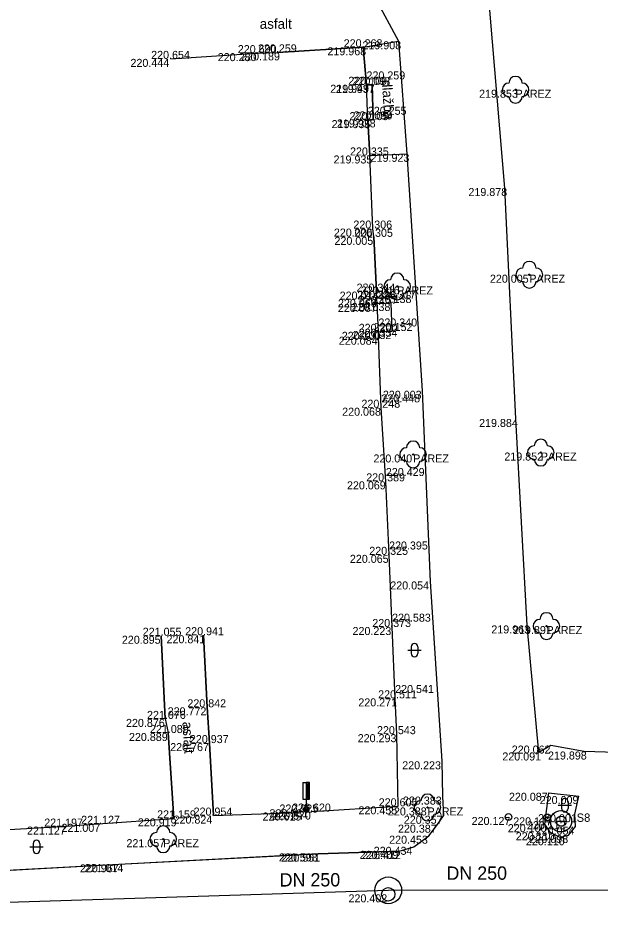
# Model space of a CAD drawing. Extents: x -599516 to -599132, y -1163668 to -1163119.
# Drawn here: x -599258.92 to -599237.12, y -1163560.2 to -1163526.85 of the extents above; entities that cross this region are included whole.
import ezdxf

# ---------------------------------------------------------------- set-up
doc = ezdxf.new("R2010")
doc.units = 0
for name, color, linetype in [('Bod-oznac1', 7, 'Continuous'), ('Bod-oznac2', 7, 'Continuous'), ('Bod-oznac3', 7, 'Continuous'), ('Bod-vyska1', 7, 'Continuous'), ('Bod-vyska2', 7, 'Continuous'), ('Bod-vyska3', 7, 'Continuous'), ('Z_cela-hrobu-dolni-linie', 7, 'Continuous'), ('Z_cela-hrobu-horni-linie', 7, 'Continuous'), ('Z_chodnik', 7, 'Continuous'), ('Z_kanalizace-destova', 7, 'Continuous'), ('Z_kanalizace-znacky-sachta', 7, 'Continuous'), ('Z_komunikace', 7, 'Continuous'), ('Z_kultury-znacky', 7, 'Continuous'), ('Z_obvod-kmene-spodek-ve-vysce1_2m', 7, 'Continuous'), ('Z_obvod-skruze', 7, 'Continuous'), ('Z_obvod-skruze-cislo-foto', 7, 'Continuous'), ('Z_parez-stromu', 7, 'Continuous'), ('Z_podzemni-obrys-sachty', 7, 'Continuous'), ('Z_popis-budov-povrchu', 7, 'Continuous'), ('Z_voda-znacky-soupe', 7, 'Continuous'), ('Z_vodovodni-trubka', 7, 'Continuous'), ('Z_vol-lin-obrubnik', 7, 'Continuous'), ('Z_znacky-ostatni-orientacni-sloupek', 7, 'Continuous'), ('Z_znacky-ostatni-skruz', 7, 'Continuous'), ('Z_zpevnene-plochy', 7, 'Continuous')]:
    doc.layers.add(name, color=color, linetype=linetype)

msp = doc.modelspace()

# ---------------------------------------------------------------- linework, layer by layer
at = {"layer": 'Bod-oznac1'}
for p, q in [((-599244.671, -1163527.725), (-599244.671, -1163527.725)), ((-599249.962, -1163528.169), (-599249.962, -1163528.169)), ((-599249.199, -1163528.141), (-599249.199, -1163528.141)), ((-599245.991, -1163527.95), (-599245.991, -1163527.95)), ((-599253.193, -1163528.385), (-599253.193, -1163528.385)), ((-599245.872, -1163529.354), (-599245.872, -1163529.354)), ((-599245.661, -1163529.36), (-599245.661, -1163529.36)), ((-599240.29, -1163529.54), (-599240.29, -1163529.54)), ((-599245.822, -1163530.679), (-599245.822, -1163530.679)), ((-599245.625, -1163530.652), (-599245.625, -1163530.652)), ((-599244.362, -1163531.941), (-599244.362, -1163531.941)), ((-599245.749, -1163532.003), (-599245.749, -1163532.003)), ((-599240.687, -1163533.223), (-599240.687, -1163533.223)), ((-599245.629, -1163534.742), (-599245.629, -1163534.742)), ((-599245.594, -1163535.051), (-599245.594, -1163535.051)), ((-599239.775, -1163536.47), (-599239.775, -1163536.47)), ((-599244.721, -1163536.909), (-599244.721, -1163536.909)), ((-599245.492, -1163537.103), (-599245.492, -1163537.103)), ((-599245.485, -1163537.386), (-599245.485, -1163537.386)), ((-599245.475, -1163537.567), (-599245.475, -1163537.567)), ((-599244.95, -1163537.529), (-599244.95, -1163537.529)), ((-599245.426, -1163538.61), (-599245.426, -1163538.61)), ((-599244.913, -1163538.58), (-599244.913, -1163538.58)), ((-599245.418, -1163538.793), (-599245.418, -1163538.793)), ((-599243.782, -1163540.817), (-599243.782, -1163540.817)), ((-599245.316, -1163541.453), (-599245.316, -1163541.453)), ((-599240.278, -1163541.874), (-599240.278, -1163541.874)), ((-599244.125, -1163543.203), (-599244.125, -1163543.203)), ((-599239.345, -1163543.131), (-599239.345, -1163543.131)), ((-599245.147, -1163544.211), (-599245.147, -1163544.211)), ((-599245.027, -1163546.964), (-599245.027, -1163546.964)), ((-599243.492, -1163547.961), (-599243.492, -1163547.961)), ((-599239.856, -1163549.608), (-599239.856, -1163549.608)), ((-599244.914, -1163549.668), (-599244.914, -1163549.668)), ((-599239.133, -1163549.632), (-599239.133, -1163549.632)), ((-599253.561, -1163549.995), (-599253.561, -1163549.995)), ((-599251.97, -1163549.976), (-599251.97, -1163549.976)), ((-599244.799, -1163552.341), (-599244.799, -1163552.341)), ((-599251.832, -1163552.676), (-599251.832, -1163552.676)), ((-599253.405, -1163553.11), (-599253.405, -1163553.11)), ((-599253.296, -1163553.638), (-599253.296, -1163553.638)), ((-599244.733, -1163553.682), (-599244.733, -1163553.682)), ((-599251.748, -1163554.016), (-599251.748, -1163554.016)), ((-599238.967, -1163554.109), (-599238.967, -1163554.109)), ((-599239.424, -1163554.368), (-599239.424, -1163554.368)), ((-599237.721, -1163554.332), (-599237.721, -1163554.332)), ((-599243.054, -1163554.698), (-599243.054, -1163554.698)), ((-599239.059, -1163555.877), (-599239.059, -1163555.877)), ((-599243.026, -1163556.019), (-599243.026, -1163556.019)), ((-599237.923, -1163556), (-599237.923, -1163556)), ((-599248.397, -1163556.617), (-599248.397, -1163556.617)), ((-599248.128, -1163556.495), (-599248.128, -1163556.495)), ((-599247.924, -1163556.581), (-599247.924, -1163556.581)), ((-599244.681, -1163556.385), (-599244.681, -1163556.385)), ((-599243.588, -1163556.427), (-599243.588, -1163556.427)), ((-599253.078, -1163556.836), (-599253.078, -1163556.836)), ((-599251.604, -1163556.732), (-599251.604, -1163556.732)), ((-599242.993, -1163556.738), (-599242.993, -1163556.738)), ((-599240.558, -1163556.784), (-599240.558, -1163556.784)), ((-599239.104, -1163556.798), (-599239.104, -1163556.798)), ((-599238.593, -1163556.943), (-599238.593, -1163556.943)), ((-599238.075, -1163556.68), (-599238.075, -1163556.68)), ((-599257.304, -1163557.144), (-599257.304, -1163557.144)), ((-599255.914, -1163557.041), (-599255.914, -1163557.041)), ((-599243.212, -1163557.072), (-599243.212, -1163557.072)), ((-599239.209, -1163557.054), (-599239.209, -1163557.054)), ((-599238.048, -1163557.146), (-599238.048, -1163557.146)), ((-599253.48, -1163557.616), (-599253.48, -1163557.616)), ((-599243.532, -1163557.486), (-599243.532, -1163557.486)), ((-599239.013, -1163557.357), (-599239.013, -1163557.357)), ((-599238.633, -1163557.544), (-599238.633, -1163557.544)), ((-599238.305, -1163557.461), (-599238.305, -1163557.461)), ((-599244.1, -1163557.901), (-599244.1, -1163557.901)), ((-599247.682, -1163558.149), (-599247.682, -1163558.149)), ((-599247.681, -1163558.159), (-599247.681, -1163558.159)), ((-599244.65, -1163558.053), (-599244.65, -1163558.053)), ((-599244.65, -1163558.063), (-599244.65, -1163558.063)), ((-599255.142, -1163558.548), (-599255.142, -1163558.548)), ((-599255.141, -1163558.558), (-599255.141, -1163558.558)), ((-599245.056, -1163559.682), (-599245.056, -1163559.682))]:
    msp.add_line(p, q, dxfattribs=at)
at = {"layer": 'Bod-oznac2'}
for p, q in [((-599249.962, -1163528.169), (-599249.962, -1163528.169)), ((-599249.199, -1163528.141), (-599249.199, -1163528.141)), ((-599245.991, -1163527.95), (-599245.991, -1163527.95)), ((-599253.193, -1163528.385), (-599253.193, -1163528.385)), ((-599245.872, -1163529.354), (-599245.872, -1163529.354)), ((-599245.661, -1163529.36), (-599245.661, -1163529.36)), ((-599245.822, -1163530.679), (-599245.822, -1163530.679)), ((-599245.625, -1163530.652), (-599245.625, -1163530.652)), ((-599245.749, -1163532.003), (-599245.749, -1163532.003)), ((-599245.629, -1163534.742), (-599245.629, -1163534.742)), ((-599245.594, -1163535.051), (-599245.594, -1163535.051)), ((-599245.492, -1163537.103), (-599245.492, -1163537.103)), ((-599245.485, -1163537.386), (-599245.485, -1163537.386)), ((-599245.475, -1163537.567), (-599245.475, -1163537.567)), ((-599244.95, -1163537.529), (-599244.95, -1163537.529)), ((-599245.426, -1163538.61), (-599245.426, -1163538.61)), ((-599244.913, -1163538.58), (-599244.913, -1163538.58)), ((-599245.418, -1163538.793), (-599245.418, -1163538.793)), ((-599245.316, -1163541.453), (-599245.316, -1163541.453)), ((-599245.147, -1163544.211), (-599245.147, -1163544.211)), ((-599245.027, -1163546.964), (-599245.027, -1163546.964)), ((-599244.914, -1163549.668), (-599244.914, -1163549.668)), ((-599253.561, -1163549.995), (-599253.561, -1163549.995)), ((-599251.97, -1163549.976), (-599251.97, -1163549.976)), ((-599244.799, -1163552.341), (-599244.799, -1163552.341)), ((-599251.832, -1163552.676), (-599251.832, -1163552.676)), ((-599253.405, -1163553.11), (-599253.405, -1163553.11)), ((-599253.296, -1163553.638), (-599253.296, -1163553.638)), ((-599244.733, -1163553.682), (-599244.733, -1163553.682)), ((-599251.748, -1163554.016), (-599251.748, -1163554.016)), ((-599248.397, -1163556.617), (-599248.397, -1163556.617)), ((-599247.924, -1163556.581), (-599247.924, -1163556.581)), ((-599244.681, -1163556.385), (-599244.681, -1163556.385)), ((-599253.078, -1163556.836), (-599253.078, -1163556.836)), ((-599251.604, -1163556.732), (-599251.604, -1163556.732)), ((-599257.304, -1163557.144), (-599257.304, -1163557.144)), ((-599255.914, -1163557.041), (-599255.914, -1163557.041))]:
    msp.add_line(p, q, dxfattribs=at)
at = {"layer": 'Bod-oznac3'}
for p, q in [((-599245.872, -1163529.354), (-599245.872, -1163529.354)), ((-599245.822, -1163530.679), (-599245.822, -1163530.679)), ((-599245.475, -1163537.567), (-599245.475, -1163537.567)), ((-599245.426, -1163538.61), (-599245.426, -1163538.61)), ((-599245.316, -1163541.453), (-599245.316, -1163541.453)), ((-599245.147, -1163544.211), (-599245.147, -1163544.211)), ((-599245.027, -1163546.964), (-599245.027, -1163546.964)), ((-599244.914, -1163549.668), (-599244.914, -1163549.668)), ((-599244.799, -1163552.341), (-599244.799, -1163552.341))]:
    msp.add_line(p, q, dxfattribs=at)
at = {"layer": 'Z_cela-hrobu-dolni-linie'}
for p, q in [((-599245.822, -1163530.679), (-599245.872, -1163529.354)), ((-599251.604, -1163556.732), (-599248.397, -1163556.617))]:
    msp.add_line(p, q, dxfattribs=at)
for points in [[(-599245.991, -1163527.95), (-599245.872, -1163529.354)], [(-599245.822, -1163530.679), (-599245.749, -1163532.003)], [(-599245.594, -1163535.051), (-599245.629, -1163534.742), (-599245.749, -1163532.003)], [(-599245.594, -1163535.051), (-599245.492, -1163537.103)], [(-599247.924, -1163556.581), (-599244.681, -1163556.385), (-599244.733, -1163553.682), (-599244.799, -1163552.341), (-599244.914, -1163549.668), (-599245.027, -1163546.964), (-599245.147, -1163544.211), (-599245.316, -1163541.453), (-599245.418, -1163538.793), (-599245.426, -1163538.61), (-599245.475, -1163537.567), (-599245.485, -1163537.386), (-599245.492, -1163537.103)], [(-599271.332, -1163557.883), (-599268.612, -1163557.745), (-599265.788, -1163557.595), (-599262.914, -1163557.454), (-599260.13, -1163557.302), (-599257.304, -1163557.144), (-599255.914, -1163557.041), (-599253.078, -1163556.836)]]:
    msp.add_lwpolyline(points, dxfattribs=at)
at = {"layer": 'Z_cela-hrobu-horni-linie'}
for p, q in [((-599253.193, -1163528.385), (-599249.962, -1163528.169)), ((-599253.405, -1163553.11), (-599253.561, -1163549.995))]:
    msp.add_line(p, q, dxfattribs=at)
for points in [[(-599247.924, -1163556.581), (-599244.681, -1163556.385), (-599244.733, -1163553.682), (-599244.799, -1163552.341), (-599244.799, -1163552.341), (-599244.914, -1163549.668), (-599244.914, -1163549.668), (-599245.027, -1163546.964), (-599245.027, -1163546.964), (-599245.147, -1163544.211), (-599245.147, -1163544.211), (-599245.316, -1163541.453), (-599245.316, -1163541.453), (-599245.418, -1163538.793), (-599245.426, -1163538.61), (-599245.475, -1163537.567), (-599245.485, -1163537.386), (-599245.492, -1163537.103), (-599245.594, -1163535.051), (-599245.629, -1163534.742), (-599245.749, -1163532.003), (-599245.822, -1163530.679), (-599245.822, -1163530.679), (-599245.872, -1163529.354), (-599245.872, -1163529.354), (-599245.991, -1163527.95), (-599249.199, -1163528.141)], [(-599251.97, -1163549.976), (-599251.832, -1163552.676), (-599251.748, -1163554.016), (-599251.604, -1163556.732), (-599248.397, -1163556.617)], [(-599271.509, -1163554.7), (-599271.332, -1163557.883), (-599268.612, -1163557.745), (-599265.788, -1163557.595), (-599262.914, -1163557.454), (-599260.13, -1163557.302), (-599257.304, -1163557.144), (-599255.914, -1163557.041), (-599253.078, -1163556.836), (-599253.296, -1163553.638)]]:
    msp.add_lwpolyline(points, dxfattribs=at)
at = {"layer": 'Z_chodnik'}
msp.add_line((-599245.991, -1163527.95), (-599244.671, -1163527.725), dxfattribs=at)
for points in [[(-599253.193, -1163528.385), (-599249.962, -1163528.169), (-599249.199, -1163528.141), (-599245.991, -1163527.95)], [(-599253.561, -1163549.995), (-599253.405, -1163553.11), (-599253.296, -1163553.638), (-599253.078, -1163556.836)], [(-599251.604, -1163556.732), (-599251.748, -1163554.016), (-599251.832, -1163552.676), (-599251.97, -1163549.976)]]:
    msp.add_lwpolyline(points, dxfattribs=at)
at = {"layer": 'Z_kanalizace-destova'}
for p, q in [((-599278.16, -1163560.556), (-599245.056, -1163559.532)), ((-599245.056, -1163559.532), (-599236.511, -1163559.515))]:
    msp.add_line(p, q, dxfattribs=at)
at = {"layer": 'Z_kanalizace-znacky-sachta'}
msp.add_circle((-599245.056, -1163559.682), 0.25, dxfattribs=at)
at = {"layer": 'Z_komunikace'}
for p, q in [((-599245.538, -1163526.107), (-599244.671, -1163527.725)), ((-599238.967, -1163554.109), (-599239.424, -1163554.368)), ((-599239.059, -1163555.877), (-599237.923, -1163556))]:
    msp.add_line(p, q, dxfattribs=at)
for points in [[(-599239.424, -1163554.368), (-599239.856, -1163549.608), (-599240.278, -1163541.874), (-599240.687, -1163533.223), (-599241.344, -1163525.512), (-599241.522, -1163518.74), (-599241.76, -1163510.998), (-599242.18, -1163502.594), (-599242.352, -1163496.199)], [(-599244.671, -1163527.725), (-599244.362, -1163531.941), (-599243.782, -1163540.817), (-599243.492, -1163547.961), (-599243.054, -1163554.698), (-599243.026, -1163556.019), (-599242.993, -1163556.738)], [(-599230.34, -1163541.962), (-599230.235, -1163545.064), (-599229.707, -1163550.116), (-599229.634, -1163553.091), (-599229.808, -1163553.658), (-599230.811, -1163553.91), (-599234.887, -1163553.98), (-599235.334, -1163554.406), (-599237.721, -1163554.332), (-599238.967, -1163554.109)], [(-599239.059, -1163555.877), (-599239.209, -1163557.054)], [(-599239.209, -1163557.054), (-599239.013, -1163557.357), (-599238.633, -1163557.544), (-599238.305, -1163557.461), (-599238.048, -1163557.146), (-599238.075, -1163556.68), (-599237.923, -1163556)], [(-599281.398, -1163558.288), (-599280.969, -1163559.022), (-599280.405, -1163559.584), (-599279.843, -1163559.81), (-599279.213, -1163559.897), (-599271.059, -1163559.445), (-599263.039, -1163558.988), (-599255.141, -1163558.558), (-599247.681, -1163558.159), (-599244.65, -1163558.063), (-599244.1, -1163557.901), (-599243.532, -1163557.486), (-599243.212, -1163557.072), (-599242.993, -1163556.738)]]:
    msp.add_lwpolyline(points, dxfattribs=at)
at = {"layer": 'Z_kultury-znacky'}
for p, q in [((-599244.324, -1163550.532), (-599243.824, -1163550.532)), ((-599244.199, -1163550.407), (-599244.199, -1163550.657)), ((-599243.949, -1163550.407), (-599243.949, -1163550.657)), ((-599238.569, -1163556.222), (-599238.569, -1163556.472)), ((-599238.319, -1163556.222), (-599238.319, -1163556.472)), ((-599238.694, -1163556.347), (-599238.194, -1163556.347)), ((-599258.473, -1163557.9), (-599257.973, -1163557.9)), ((-599258.348, -1163557.775), (-599258.348, -1163558.025)), ((-599258.098, -1163557.775), (-599258.098, -1163558.025))]:
    msp.add_line(p, q, dxfattribs=at)
for centre, start, end in [((-599244.075, -1163550.407), 0, 180), ((-599244.075, -1163550.657), 180, 0), ((-599238.444, -1163556.222), 0, 180), ((-599238.444, -1163556.472), 180, 0), ((-599258.223, -1163557.775), 0, 180), ((-599258.223, -1163558.025), 180, 0)]:
    msp.add_arc(centre, 0.125, start, end, dxfattribs=at)
at = {"layer": 'Z_obvod-skruze'}
msp.add_circle((-599238.593, -1163556.943), 0.4, dxfattribs=at)
at = {"layer": 'Z_parez-stromu'}
for centre in [(-599240.29, -1163529.54), (-599239.775, -1163536.47), (-599244.721, -1163536.909), (-599244.125, -1163543.203), (-599239.345, -1163543.131), (-599239.133, -1163549.632), (-599243.588, -1163556.427), (-599253.48, -1163557.616)]:
    msp.add_circle(centre, 0.025, dxfattribs=at)
for centre, start, end in [((-599240.29, -1163529.29), 0, 180), ((-599240.54, -1163529.54), 90, 270), ((-599240.04, -1163529.54), 270, 90), ((-599240.29, -1163529.79), 180, 0), ((-599240.025, -1163536.47), 90, 270), ((-599239.775, -1163536.22), 0, 180), ((-599239.525, -1163536.47), 270, 90), ((-599244.721, -1163536.659), 0, 180), ((-599244.971, -1163536.909), 90, 270), ((-599244.471, -1163536.909), 270, 90), ((-599239.775, -1163536.72), 180, 0), ((-599244.721, -1163537.159), 180, 0), ((-599244.375, -1163543.203), 90, 270), ((-599244.125, -1163542.953), 0, 180), ((-599243.875, -1163543.203), 270, 90), ((-599239.595, -1163543.131), 90, 270), ((-599239.345, -1163542.881), 0, 180), ((-599239.095, -1163543.131), 270, 90), ((-599244.125, -1163543.453), 180, 0), ((-599239.345, -1163543.381), 180, 0), ((-599239.133, -1163549.382), 0, 180), ((-599239.383, -1163549.632), 90, 270), ((-599238.883, -1163549.632), 270, 90), ((-599239.133, -1163549.882), 180, 0), ((-599243.588, -1163556.177), 0, 180), ((-599243.838, -1163556.427), 90, 270), ((-599243.338, -1163556.427), 270, 90), ((-599243.588, -1163556.677), 180, 0), ((-599253.48, -1163557.366), 0, 180), ((-599253.73, -1163557.616), 90, 270), ((-599253.23, -1163557.616), 270, 90), ((-599253.48, -1163557.866), 180, 0)]:
    msp.add_arc(centre, 0.25, start, end, dxfattribs=at)
at = {"layer": 'Z_podzemni-obrys-sachty'}
msp.add_circle((-599245.056, -1163559.532), 0.5, dxfattribs=at)
at = {"layer": 'Z_voda-znacky-soupe'}
msp.add_circle((-599240.558, -1163556.784), 0.125, dxfattribs=at)
at = {"layer": 'Z_vodovodni-trubka'}
for radius in [0.125, 0.025, 0.0075]:
    msp.add_circle((-599239.104, -1163556.798), radius, dxfattribs=at)
at = {"layer": 'Z_vol-lin-obrubnik'}
msp.add_lwpolyline([(-599279.842, -1163559.8), (-599279.213, -1163559.887), (-599271.06, -1163559.435), (-599263.04, -1163558.978), (-599255.142, -1163558.548), (-599247.682, -1163558.149), (-599244.65, -1163558.053)], dxfattribs=at)
at = {"layer": 'Z_znacky-ostatni-orientacni-sloupek'}
for p, q in [((-599248.253, -1163555.495), (-599248.253, -1163556.12)), ((-599248.253, -1163555.495), (-599248.128, -1163555.495)), ((-599248.253, -1163556.12), (-599248.128, -1163556.12)), ((-599248.128, -1163556.12), (-599248.128, -1163556.395))]:
    msp.add_line(p, q, dxfattribs=at)
for points in [[(-599248.128, -1163556.12), (-599248.003, -1163556.12), (-599248.003, -1163555.495), (-599248.128, -1163555.495)], [(-599248.086, -1163556.078), (-599248.046, -1163556.078), (-599248.046, -1163555.538), (-599248.086, -1163555.538)]]:
    msp.add_lwpolyline(points, close=True, dxfattribs=at)
for radius in [0.1, 0.065, 0.03]:
    msp.add_circle((-599248.128, -1163556.495), radius, dxfattribs=at)
at = {"layer": 'Z_znacky-ostatni-skruz'}
msp.add_line((-599238.768, -1163556.943), (-599238.393, -1163556.943), dxfattribs=at)
msp.add_circle((-599238.581, -1163556.943), 0.188, dxfattribs=at)
at = {"layer": 'Z_zpevnene-plochy'}
msp.add_line((-599245.749, -1163532.003), (-599244.362, -1163531.941), dxfattribs=at)
for points in [[(-599245.872, -1163529.354), (-599245.661, -1163529.36), (-599245.625, -1163530.652), (-599245.822, -1163530.679)], [(-599245.822, -1163530.679), (-599245.625, -1163530.652), (-599245.661, -1163529.36), (-599245.872, -1163529.354)], [(-599245.426, -1163538.61), (-599244.913, -1163538.58), (-599244.95, -1163537.529), (-599245.475, -1163537.567)], [(-599245.426, -1163538.61), (-599244.913, -1163538.58), (-599244.95, -1163537.529), (-599245.475, -1163537.567)]]:
    msp.add_lwpolyline(points, dxfattribs=at)

# ---------------------------------------------------------------- texts
at = {"layer": 'Bod-vyska1'}
for s, p in [('219.968', (-599247.334, -1163528.25)), ('219.908', (-599246.024, -1163528.025)), ('220.280', (-599251.44, -1163528.469)), ('220.189', (-599250.563, -1163528.441)), ('220.444', (-599254.707, -1163528.685)), ('219.949', (-599247.227, -1163529.654)), ('219.937', (-599247.018, -1163529.66)), ('219.853', (-599241.656, -1163529.84)), ('219.935', (-599247.177, -1163530.979)), ('219.928', (-599246.98, -1163530.952)), ('219.923', (-599245.717, -1163532.241)), ('219.935', (-599247.104, -1163532.303)), ('219.878', (-599242.055, -1163533.523)), ('220.006', (-599247.093, -1163535.042)), ('220.005', (-599247.07, -1163535.351)), ('220.005', (-599241.251, -1163536.77)), ('220.016', (-599246.083, -1163537.209)), ('220.014', (-599246.877, -1163537.403)), ('220.067', (-599246.943, -1163537.867)), ('220.066', (-599246.94, -1163537.686)), ('220.038', (-599246.428, -1163537.829)), ('220.100', (-599246.798, -1163538.91)), ('220.032', (-599246.391, -1163538.88)), ('220.084', (-599246.907, -1163539.093)), ('220.003', (-599245.258, -1163541.117)), ('220.068', (-599246.782, -1163541.753)), ('219.884', (-599241.656, -1163542.174)), ('220.040', (-599245.612, -1163543.503)), ('219.852', (-599240.711, -1163543.431)), ('220.069', (-599246.602, -1163544.511)), ('220.065', (-599246.493, -1163547.264)), ('220.054', (-599244.981, -1163548.261)), ('219.963', (-599241.199, -1163549.908)), ('219.891', (-599240.384, -1163549.932)), ('220.223', (-599246.394, -1163549.968)), ('220.895', (-599255.029, -1163550.295)), ('220.841', (-599253.357, -1163550.276)), ('220.271', (-599246.177, -1163552.641)), ('220.772', (-599253.315, -1163552.976)), ('220.876', (-599254.875, -1163553.41)), ('220.889', (-599254.764, -1163553.938)), ('220.293', (-599246.201, -1163553.982)), ('220.767', (-599253.22, -1163554.316)), ('220.062', (-599240.433, -1163554.409)), ('220.091', (-599240.786, -1163554.668)), ('219.898', (-599239.076, -1163554.632)), ('220.223', (-599244.534, -1163554.998)), ('220.087', (-599240.539, -1163556.177)), ('220.383', (-599244.506, -1163556.319)), ('220.009', (-599239.387, -1163556.3)), ('220.615', (-599249.761, -1163556.917)), ('220.581', (-599249.504, -1163556.795)), ('220.570', (-599249.404, -1163556.881)), ('220.455', (-599246.172, -1163556.685)), ('220.388', (-599245.068, -1163556.727)), ('220.919', (-599254.431, -1163557.136)), ('220.824', (-599253.095, -1163557.032)), ('220.357', (-599244.474, -1163557.038)), ('220.127', (-599241.936, -1163557.084)), ('220.117', (-599240.378, -1163557.098)), ('220.112', (-599239.865, -1163557.243)), ('220.001', (-599239.447, -1163556.98)), ('221.127', (-599258.58, -1163557.444)), ('221.007', (-599257.29, -1163557.341)), ('220.387', (-599244.693, -1163557.372)), ('220.100', (-599240.581, -1163557.354)), ('220.054', (-599239.537, -1163557.446)), ('221.057', (-599254.858, -1163557.916)), ('220.453', (-599245.023, -1163557.786)), ('220.110', (-599240.283, -1163557.657)), ('220.110', (-599239.903, -1163557.844)), ('220.098', (-599239.771, -1163557.761)), ('220.434', (-599245.602, -1163558.201)), ('220.598', (-599249.15, -1163558.449)), ('220.551', (-599249.057, -1163558.459)), ('220.409', (-599246.128, -1163558.353)), ('220.412', (-599246.037, -1163558.363)), ('220.967', (-599256.6, -1163558.858)), ('221.014', (-599256.425, -1163558.848)), ('220.402', (-599246.545, -1163559.982))]:
    msp.add_text(s, height=0.3, dxfattribs=at).set_placement(p)
at = {"layer": 'Bod-vyska2'}
for s, p in [('220.690', (-599250.689, -1163528.169)), ('220.259', (-599249.933, -1163528.141)), ('220.268', (-599246.725, -1163527.95)), ('220.654', (-599253.933, -1163528.385)), ('220.109', (-599246.553, -1163529.354)), ('220.097', (-599246.395, -1163529.36)), ('220.105', (-599246.509, -1163530.679)), ('220.098', (-599246.358, -1163530.652)), ('220.335', (-599246.489, -1163532.003)), ('220.306', (-599246.362, -1163534.742)), ('220.305', (-599246.333, -1163535.051)), ('220.344', (-599246.243, -1163537.103)), ('220.336', (-599246.219, -1163537.386)), ('220.157', (-599246.164, -1163537.567)), ('220.138', (-599245.638, -1163537.529)), ('220.152', (-599245.601, -1163538.58)), ('220.200', (-599246.164, -1163538.61)), ('220.334', (-599246.163, -1163538.793)), ('220.248', (-599246.061, -1163541.453)), ('220.389', (-599245.881, -1163544.211)), ('220.325', (-599245.767, -1163546.964)), ('220.373', (-599245.655, -1163549.668)), ('221.055', (-599254.249, -1163549.995)), ('220.941', (-599252.658, -1163549.976)), ('220.511', (-599245.435, -1163552.341)), ('220.842', (-599252.577, -1163552.676)), ('221.076', (-599254.088, -1163553.11)), ('221.089', (-599253.978, -1163553.638)), ('220.543', (-599245.478, -1163553.682)), ('220.937', (-599252.483, -1163554.016)), ('220.620', (-599248.657, -1163556.581)), ('220.605', (-599245.414, -1163556.385)), ('221.159', (-599253.709, -1163556.836)), ('220.954', (-599252.344, -1163556.732)), ('220.925', (-599249.131, -1163556.617)), ('221.197', (-599257.936, -1163557.144)), ('221.127', (-599256.552, -1163557.041))]:
    msp.add_text(s, height=0.3, dxfattribs=at).set_placement(p)
at = {"layer": 'Bod-vyska3'}
for s, p in [('220.259', (-599245.872, -1163529.154)), ('220.255', (-599245.822, -1163530.479)), ('220.317', (-599245.475, -1163537.367)), ('220.340', (-599245.426, -1163538.41)), ('220.448', (-599245.316, -1163541.253)), ('220.429', (-599245.147, -1163544.011)), ('220.395', (-599245.027, -1163546.764)), ('220.583', (-599244.914, -1163549.468)), ('220.541', (-599244.799, -1163552.141))]:
    msp.add_text(s, height=0.3, dxfattribs=at).set_placement(p)
at = {"layer": 'Z_kanalizace-destova'}
for p in [(-599242.877, -1163559.139), (-599249.122, -1163559.39)]:
    msp.add_text('DN 250', height=0.5, rotation=0.1024, dxfattribs=at).set_placement(p)
at = {"layer": 'Z_obvod-kmene-spodek-ve-vysce1_2m'}
for p in [(-599240.29, -1163529.84), (-599239.775, -1163536.77), (-599244.721, -1163537.209), (-599244.125, -1163543.503), (-599239.345, -1163543.431), (-599239.133, -1163549.932), (-599243.588, -1163556.727), (-599253.48, -1163557.916)]:
    msp.add_text('PAREZ', height=0.3, dxfattribs=at).set_placement(p)
at = {"layer": 'Z_obvod-skruze-cislo-foto'}
msp.add_text('S8', height=0.3125, dxfattribs=at).set_placement((-599238.004, -1163556.966))
at = {"layer": 'Z_popis-budov-povrchu'}
msp.add_text('asfalt', height=0.375, dxfattribs=at).set_placement((-599249.868, -1163527.258))
for s, rotation, p in [('dlažba', 273.9346, (-599245.302, -1163529.187)), ('asfalt', 273.4503, (-599252.763, -1163553.224))]:
    msp.add_text(s, height=0.375, rotation=rotation, dxfattribs=at).set_placement(p)

doc.saveas('drawing.dxf')
